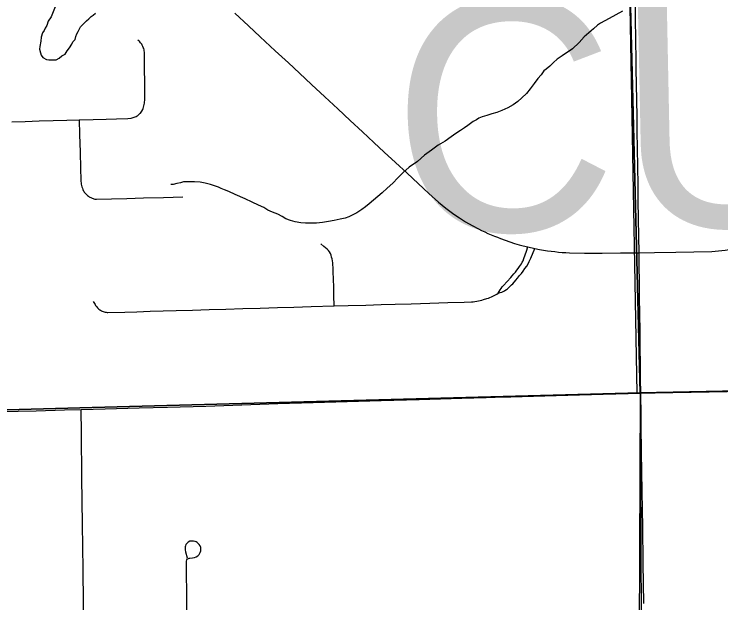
# Model space of a CAD drawing. Extents: x 0 to 34, y 0 to 22.
# Drawn here: x 6.4399 to 6.7282, y 20.3953 to 20.6357 of the extents above; entities that cross this region are included whole.
import ezdxf

# ---------------------------------------------------------------- set-up
doc = ezdxf.new("R2010")
doc.units = 0
for name, color, linetype in [('Default', 7, 'Continuous'), ('GM_X_City_Street', 7, 'Continuous'), ('GM_X_Corporation', 7, 'Continuous'), ('GM_X_County_Road', 7, 'Continuous'), ('GM_X_County_Text', 7, 'Continuous'), ('GM_X_Minor_Lake', 7, 'Continuous'), ('GM_X_Minor_River', 7, 'Continuous'), ('GM_X_Rail_Line_Text', 7, 'Continuous'), ('GM_X_Township', 7, 'Continuous'), ('GM_X_Unincorporated', 7, 'Continuous'), ('SH_Cut_Line', 7, 'Continuous')]:
    doc.layers.add(name, color=color, linetype=linetype)

msp = doc.modelspace()

# ---------------------------------------------------------------- linework, layer by layer
at = {"layer": 'Default'}
msp.add_lwpolyline([(7.22835, 20.9), (6.68775, 20.9), (6.6894, 20.73639), (6.69393, 20.48091), (6.99637, 20.48653), (7.23495, 20.49208)], close=True, dxfattribs=at)
at = {"layer": 'GM_X_City_Street'}
for points in [[(6.52999, 20.63599), (6.5355, 20.63086), (6.54032, 20.62638), (6.54639, 20.62074), (6.5518, 20.61571), (6.55629, 20.61153), (6.56121, 20.60695), (6.56668, 20.60186), (6.57192, 20.59699), (6.57701, 20.59226), (6.58199, 20.58763), (6.58665, 20.58329), (6.59095, 20.57929), (6.59549, 20.57507), (6.6002, 20.57069), (6.60469, 20.56651), (6.60908, 20.56243), (6.61306, 20.55889), (6.61607, 20.55647), (6.61927, 20.55404), (6.62157, 20.55244), (6.62408, 20.55088), (6.62679, 20.54936), (6.62935, 20.54799), (6.63061, 20.54739), (6.6319, 20.54678), (6.63318, 20.54617), (6.63449, 20.54559), (6.63585, 20.54506), (6.63716, 20.54455), (6.6384, 20.54406), (6.64029, 20.54336), (6.64214, 20.5427), (6.64406, 20.54207), (6.64595, 20.54149), (6.64755, 20.54107), (6.64944, 20.54063), (6.65238, 20.53995), (6.65427, 20.53959), (6.65595, 20.5393), (6.65745, 20.53908), (6.65896, 20.53889), (6.66046, 20.53869), (6.66196, 20.53852), (6.66347, 20.5384), (6.66497, 20.5383), (6.6665, 20.5382), (6.67254, 20.53801), (6.67981, 20.53806), (6.68729, 20.53816), (6.69487, 20.53826)], [(6.49206, 20.59608), (6.49246, 20.59679), (6.49261, 20.59713), (6.49276, 20.59765), (6.49289, 20.59819), (6.49301, 20.59872), (6.4931, 20.59926), (6.49318, 20.59981), (6.49323, 20.60035), (6.49327, 20.6009), (6.49314, 20.62017), (6.49304, 20.62065), (6.49292, 20.62112), (6.49278, 20.62159), (6.49261, 20.62204), (6.49243, 20.6225), (6.49222, 20.62294), (6.492, 20.62337), (6.49176, 20.62368), (6.49151, 20.62399), (6.49125, 20.62428), (6.49097, 20.62456), (6.49037, 20.62507)], [(6.43903, 20.59173), (6.44449, 20.59189), (6.45017, 20.59204), (6.45588, 20.5922), (6.46138, 20.59235), (6.46648, 20.5925), (6.47223, 20.59267), (6.47743, 20.59283), (6.48168, 20.59296), (6.4863, 20.5931), (6.48767, 20.59318), (6.48809, 20.59328), (6.4885, 20.5934), (6.48891, 20.59355), (6.4893, 20.59372), (6.48969, 20.59392), (6.49006, 20.59413), (6.49036, 20.59433), (6.49065, 20.59455), (6.49093, 20.59478), (6.4912, 20.59503), (6.49145, 20.59529), (6.49169, 20.59557), (6.49206, 20.59608)], [(6.46648, 20.5925), (6.46664, 20.58654), (6.46682, 20.57926), (6.46699, 20.57281), (6.46712, 20.56782), (6.46717, 20.56728), (6.46725, 20.56673), (6.46734, 20.56619), (6.46746, 20.56565), (6.4676, 20.56512), (6.46776, 20.56459), (6.46795, 20.56407), (6.46813, 20.56372), (6.46833, 20.56337), (6.46856, 20.56303), (6.46879, 20.56271), (6.46905, 20.5624), (6.46932, 20.56211), (6.46961, 20.56183), (6.46992, 20.56157), (6.47023, 20.56132), (6.47056, 20.5611), (6.47087, 20.56091), (6.47118, 20.56075), (6.4715, 20.5606), (6.47183, 20.56047), (6.47217, 20.56035), (6.47251, 20.56026), (6.47285, 20.56018), (6.4732, 20.56012), (6.47355, 20.56008), (6.47966, 20.56023), (6.48584, 20.56041), (6.49265, 20.56061), (6.50088, 20.56085), (6.50879, 20.56108)], [(6.5705, 20.51653), (6.57039, 20.52076), (6.57029, 20.52439), (6.57021, 20.52739), (6.57013, 20.53059), (6.57007, 20.53238), (6.56999, 20.53322), (6.56989, 20.53407), (6.56976, 20.53491), (6.56962, 20.53574), (6.56946, 20.53649), (6.56923, 20.53721), (6.56893, 20.53791), (6.56855, 20.53857), (6.56811, 20.53919), (6.56761, 20.53976), (6.5663, 20.5408), (6.56501, 20.54183)], [(6.63733, 20.52172), (6.63776, 20.52239), (6.63815, 20.52304), (6.63857, 20.52367), (6.63905, 20.5243), (6.63953, 20.52491), (6.6425, 20.52811), (6.64315, 20.52882), (6.64378, 20.52959), (6.64442, 20.5303), (6.64497, 20.53107), (6.64558, 20.53185), (6.64614, 20.53263), (6.6465, 20.53318), (6.64687, 20.53374), (6.64723, 20.53435), (6.64752, 20.53493), (6.64791, 20.53583), (6.6489, 20.53894), (6.64944, 20.54063)], [(6.63733, 20.52172), (6.63815, 20.52195), (6.63884, 20.5222), (6.63968, 20.52256), (6.64007, 20.52278), (6.64085, 20.52326), (6.64121, 20.52355), (6.64288, 20.52513), (6.64337, 20.52561), (6.64456, 20.52702), (6.64531, 20.52792), (6.64609, 20.52889), (6.64687, 20.52979), (6.64762, 20.53078), (6.64827, 20.53178), (6.64903, 20.53275), (6.64956, 20.53374), (6.65009, 20.53474), (6.65069, 20.53597), (6.65238, 20.53995)], [(6.47221, 20.5184), (6.47295, 20.51708), (6.47317, 20.51674), (6.47341, 20.51641), (6.47366, 20.5161), (6.47394, 20.5158), (6.47422, 20.51551), (6.47453, 20.51524), (6.47484, 20.51499), (6.47517, 20.51475), (6.47552, 20.51454), (6.47589, 20.51439), (6.47626, 20.51426), (6.47665, 20.51415), (6.47703, 20.51405), (6.47743, 20.51398), (6.47782, 20.51392), (6.47822, 20.51389), (6.48507, 20.51405), (6.48995, 20.51419), (6.49544, 20.51435), (6.50071, 20.5145), (6.50603, 20.51465), (6.51275, 20.51485), (6.51955, 20.51505), (6.52635, 20.51525), (6.53322, 20.51545), (6.54025, 20.51565), (6.54735, 20.51586), (6.55399, 20.51605), (6.56109, 20.51626), (6.5705, 20.51653), (6.57617, 20.5167), (6.58346, 20.51691), (6.58962, 20.51709), (6.59538, 20.51726), (6.60196, 20.51745), (6.6095, 20.51767), (6.61686, 20.51789), (6.62355, 20.51804), (6.62646, 20.51817), (6.62718, 20.51824), (6.62791, 20.51834), (6.62862, 20.51845), (6.62934, 20.51859), (6.63005, 20.51875), (6.63075, 20.51893), (6.63145, 20.51914), (6.63277, 20.51955), (6.63339, 20.51977), (6.634, 20.52), (6.63461, 20.52026), (6.63571, 20.52078), (6.63626, 20.52107), (6.63681, 20.52139), (6.63733, 20.52172)], [(6.46971, 20.2842), (6.46952, 20.30103), (6.46933, 20.31485), (6.469, 20.33366), (6.46878, 20.34888), (6.46867, 20.35911), (6.46851, 20.3726), (6.46837, 20.38197), (6.46812, 20.40898), (6.46779, 20.42738), (6.46755, 20.44635), (6.46742, 20.46454), (6.46728, 20.4742)], [(6.51049, 20.37641), (6.51019, 20.41228), (6.51033, 20.41285), (6.51067, 20.41328), (6.511, 20.41346), (6.51128, 20.41355), (6.51167, 20.41359), (6.51268, 20.4137), (6.51349, 20.41385), (6.51423, 20.41413), (6.5149, 20.41453), (6.51545, 20.41511), (6.51588, 20.41586), (6.51609, 20.41662), (6.51604, 20.41794), (6.51583, 20.41856), (6.51548, 20.41912), (6.51507, 20.41958), (6.51462, 20.42), (6.51424, 20.42023), (6.51374, 20.42042), (6.51309, 20.42054), (6.51164, 20.42044), (6.51095, 20.42011), (6.51048, 20.41974), (6.51004, 20.41917), (6.50983, 20.41864), (6.50971, 20.41816), (6.50965, 20.41764), (6.50968, 20.4169), (6.50979, 20.41613), (6.51051, 20.41365)]]:
    msp.add_lwpolyline(points, dxfattribs=at)
at = {"layer": 'GM_X_Corporation'}
msp.add_lwpolyline([(6.10157, 20.46321), (6.13454, 20.46419), (6.14318, 20.46445), (6.34991, 20.47249), (6.36809, 20.47307), (6.41713, 20.47364), (6.46674, 20.47499), (6.69534, 20.4811), (6.69433, 20.25178), (6.69881, 19.95316), (6.70502, 19.58201), (6.70762, 19.16786)], dxfattribs=at)
at = {"layer": 'GM_X_County_Road'}
msp.add_line((6.63256, 20.47915), (6.64003, 20.47938), dxfattribs=at)
for points in [[(6.6936, 20.62189), (6.69353, 20.62673), (6.69345, 20.63226), (6.69336, 20.63918)], [(6.69564, 20.48099), (6.69551, 20.4869), (6.69543, 20.49315), (6.69536, 20.4992), (6.69527, 20.50626), (6.69518, 20.51313), (6.69509, 20.52011), (6.69502, 20.52628), (6.69494, 20.53286), (6.69487, 20.53826), (6.69477, 20.5449), (6.69466, 20.55217), (6.69455, 20.55941), (6.69445, 20.56615), (6.69434, 20.57318), (6.69422, 20.58111), (6.69412, 20.5876), (6.69403, 20.59389), (6.69393, 20.60051), (6.69383, 20.60688), (6.69373, 20.61333), (6.69363, 20.61995), (6.6936, 20.62189)], [(6.69487, 20.53826), (6.70119, 20.53835), (6.70987, 20.53847), (6.72454, 20.53882), (6.72994, 20.53933), (6.73493, 20.54011), (6.74023, 20.54116), (6.74616, 20.5427), (6.75228, 20.54479), (6.75976, 20.54832), (6.7645, 20.551), (6.76838, 20.55359), (6.7734, 20.55712), (6.77699, 20.56009), (6.78169, 20.56441), (6.78589, 20.56864), (6.79283, 20.5759), (6.79874, 20.58224), (6.80053, 20.584), (6.80266, 20.58636), (6.80301, 20.58672)], [(6.69564, 20.48099), (6.70746, 20.4812), (6.72286, 20.48148), (6.73519, 20.4817), (6.74784, 20.482), (6.76414, 20.48238)], [(6.46728, 20.4742), (6.47704, 20.47455), (6.49099, 20.47498), (6.50255, 20.47527), (6.5181, 20.47566), (6.53277, 20.4762), (6.54754, 20.47673), (6.56197, 20.47714), (6.57581, 20.47751), (6.58971, 20.47788), (6.60521, 20.47834), (6.62261, 20.47885), (6.63256, 20.47915)], [(6.64003, 20.47938), (6.64252, 20.47945), (6.66108, 20.47994), (6.68022, 20.48052), (6.69564, 20.48099)], [(6.69655, 20.41154), (6.69634, 20.42651), (6.69625, 20.43326), (6.69614, 20.44089), (6.69604, 20.44885), (6.69592, 20.45683), (6.69577, 20.46767), (6.69572, 20.47158), (6.69564, 20.48099)], [(6.43425, 20.47345), (6.44891, 20.47377), (6.46047, 20.47411), (6.46728, 20.4742)], [(6.69678, 20.39506), (6.69655, 20.41154)]]:
    msp.add_lwpolyline(points, dxfattribs=at)
at = {"layer": 'GM_X_Minor_Lake'}
msp.add_lwpolyline([(6.45744, 20.64071), (6.45499, 20.63451), (6.45387, 20.63279), (6.45333, 20.63107), (6.45258, 20.62992), (6.45222, 20.62897), (6.45147, 20.62801), (6.45092, 20.62629), (6.45076, 20.62458), (6.4504, 20.62248), (6.45023, 20.62134), (6.45063, 20.61983), (6.45102, 20.61888), (6.4516, 20.61794), (6.45313, 20.6172), (6.45408, 20.61702), (6.45541, 20.61704), (6.45711, 20.61706), (6.45824, 20.61764), (6.45937, 20.6186), (6.46069, 20.61938), (6.46162, 20.62072), (6.46255, 20.62187), (6.46348, 20.62341), (6.46385, 20.62436), (6.46478, 20.62532), (6.46515, 20.62647), (6.46551, 20.62761), (6.46607, 20.62857), (6.46699, 20.63048), (6.4683, 20.63182), (6.46943, 20.63298), (6.47037, 20.63375), (6.4713, 20.63471), (6.47224, 20.63529), (6.47318, 20.63607)], dxfattribs=at)
at = {"layer": 'GM_X_Minor_River'}
for points in [[(6.68813, 20.6368), (6.68266, 20.63388), (6.68097, 20.63291), (6.67908, 20.63194), (6.67796, 20.63117), (6.67627, 20.62962), (6.67439, 20.62808), (6.67252, 20.62635), (6.67046, 20.62404), (6.66765, 20.62154), (6.66351, 20.61864), (6.66144, 20.61728), (6.65994, 20.61593), (6.65844, 20.6144), (6.65694, 20.61324), (6.656, 20.61247), (6.65488, 20.61093), (6.65358, 20.6094), (6.65209, 20.60729), (6.65041, 20.60518), (6.64891, 20.60326), (6.64704, 20.60153), (6.64535, 20.59999), (6.64347, 20.59863), (6.6414, 20.59747), (6.63895, 20.5963), (6.63687, 20.59551), (6.63479, 20.59492), (6.63271, 20.59432), (6.63082, 20.59373), (6.6295, 20.59314), (6.62856, 20.59256), (6.62724, 20.59178), (6.62612, 20.59101), (6.62499, 20.59023)], [(6.62499, 20.59023), (6.62367, 20.58927), (6.62198, 20.58811), (6.6201, 20.58694), (6.61822, 20.58559), (6.61578, 20.58385), (6.61295, 20.58211), (6.61013, 20.58017), (6.60731, 20.57805), (6.6045, 20.57554), (6.60112, 20.57322), (6.59849, 20.57091), (6.59643, 20.56879), (6.59437, 20.56668), (6.59212, 20.56456), (6.59006, 20.56264), (6.58481, 20.5582), (6.5833, 20.55704), (6.5818, 20.55588), (6.57973, 20.55453), (6.57804, 20.55375), (6.57653, 20.55297), (6.57502, 20.55238), (6.57294, 20.55198), (6.57048, 20.55138), (6.56821, 20.55097), (6.56575, 20.55056), (6.56328, 20.55034), (6.56082, 20.55031), (6.55873, 20.55028), (6.55683, 20.55045), (6.55455, 20.5508), (6.55264, 20.55135), (6.55074, 20.55208), (6.54921, 20.55302), (6.54749, 20.55394), (6.54539, 20.55487), (6.54348, 20.5556), (6.54176, 20.55672), (6.53966, 20.55765), (6.53699, 20.55894), (6.53412, 20.56024), (6.53012, 20.56209), (6.52745, 20.5632), (6.52573, 20.56394), (6.52439, 20.56449), (6.52325, 20.56505), (6.52172, 20.5656), (6.52001, 20.56615), (6.51791, 20.56669), (6.51582, 20.56705), (6.51354, 20.56721), (6.51146, 20.56718), (6.50994, 20.56716), (6.50899, 20.56715), (6.50786, 20.56676), (6.50634, 20.56655), (6.50483, 20.56615), (6.50388, 20.56614)]]:
    msp.add_lwpolyline(points, dxfattribs=at)
at = {"layer": 'GM_X_Rail_Line_Text'}
for points in [[(8.9, 20.9), (4.27516, 20.9), (4.27475, 20.80739), (4.27534, 20.58948), (4.27522, 20.47097), (4.2757, 20.41631), (4.37341, 20.41813), (4.72752, 20.4267), (4.7877, 20.42788), (4.79081, 20.42795), (4.79449, 20.42802), (5.37238, 20.44113), (6.02351, 20.46032), (6.10247, 20.46324), (6.13454, 20.46419), (6.14318, 20.46445), (6.34991, 20.47249), (6.36809, 20.47307), (6.41713, 20.47364), (6.46674, 20.47499), (6.69534, 20.4811), (6.99108, 20.48711), (7.05001, 20.48828)], [(7.05001, 20.48828), (6.99108, 20.48711), (6.69534, 20.4811), (6.69577, 20.38797), (6.6972, 20.33895), (6.70046, 20.15267), (6.70176, 19.95589), (6.70342, 19.80339), (6.70464, 19.7337), (6.70537, 19.6821), (6.70963, 19.16766), (6.71042, 19.04387), (6.71169, 18.92788), (6.71262, 18.76776), (6.71518, 18.37415), (6.71961, 17.89693), (6.9468, 17.90052), (6.96766, 17.90085), (7.25546, 17.90618)]]:
    msp.add_lwpolyline(points, dxfattribs=at)
at = {"layer": 'GM_X_Township'}
msp.add_lwpolyline([(4.37341, 20.41813), (4.72752, 20.4267), (4.7877, 20.42788), (4.79081, 20.42795), (4.79449, 20.42802), (5.37238, 20.44113), (6.02351, 20.46032), (6.10247, 20.46324), (6.13454, 20.46419), (6.14318, 20.46445), (6.34991, 20.47249), (6.36809, 20.47307), (6.41713, 20.47364), (6.46674, 20.47499), (6.69534, 20.4811), (6.69577, 20.38797), (6.6972, 20.33895), (6.70046, 20.15267), (6.70176, 19.95589), (6.70342, 19.80339), (6.70464, 19.7337), (6.70537, 19.6821), (6.70963, 19.16766)], dxfattribs=at)
at = {"layer": 'GM_X_Unincorporated'}
msp.add_lwpolyline([(4.37341, 20.41813), (4.72752, 20.4267), (4.7877, 20.42788), (4.79081, 20.42795), (4.79449, 20.42802), (4.99492, 20.4316), (5.04517, 20.4325), (5.28697, 20.43682), (5.37238, 20.44113), (5.39325, 20.43926), (5.64598, 20.44636), (6.02351, 20.46032), (6.10157, 20.46321), (6.13454, 20.46419), (6.14318, 20.46445), (6.34991, 20.47249), (6.36809, 20.47307), (6.41713, 20.47364), (6.46674, 20.47499), (6.69534, 20.4811), (6.68487, 20.9), (4.27516, 20.9)], dxfattribs=at)
msp.add_lwpolyline([(8.78339, 20.9), (6.68487, 20.9), (6.69534, 20.4811), (6.99108, 20.48711), (7.12851, 20.48955), (7.41087, 20.49537), (7.55552, 20.49834), (7.74412, 20.50184), (7.8338, 20.50066), (8.38319, 20.51123), (8.39386, 20.51177), (8.41696, 20.51215), (8.45204, 20.51253), (8.78844, 20.51908)], close=True, dxfattribs=at)
at = {"layer": 'SH_Cut_Line'}
msp.add_lwpolyline([(7.05001, 20.48828), (6.99108, 20.48711), (6.69534, 20.4811), (6.46674, 20.47499), (6.41713, 20.47364), (6.36809, 20.47307), (6.34991, 20.47249), (6.14318, 20.46445), (6.13454, 20.46419), (6.10247, 20.46324), (6.02351, 20.46032), (5.37238, 20.44113), (4.79449, 20.42802), (4.79081, 20.42795), (4.7877, 20.42788), (4.72752, 20.4267), (4.37341, 20.41813), (4.2757, 20.41631), (3.76027, 20.40736), (3.3226, 20.40192), (2.99803, 20.39937), (2.65087, 20.39662)], dxfattribs=at)

# ---------------------------------------------------------------- texts
at = {"layer": 'GM_X_County_Text'}
msp.add_text('CUYAHOGA COUNTY', height=0.094697, rotation=1.1586, dxfattribs=at).set_placement((6.59503, 20.54616))

doc.saveas('drawing.dxf')
